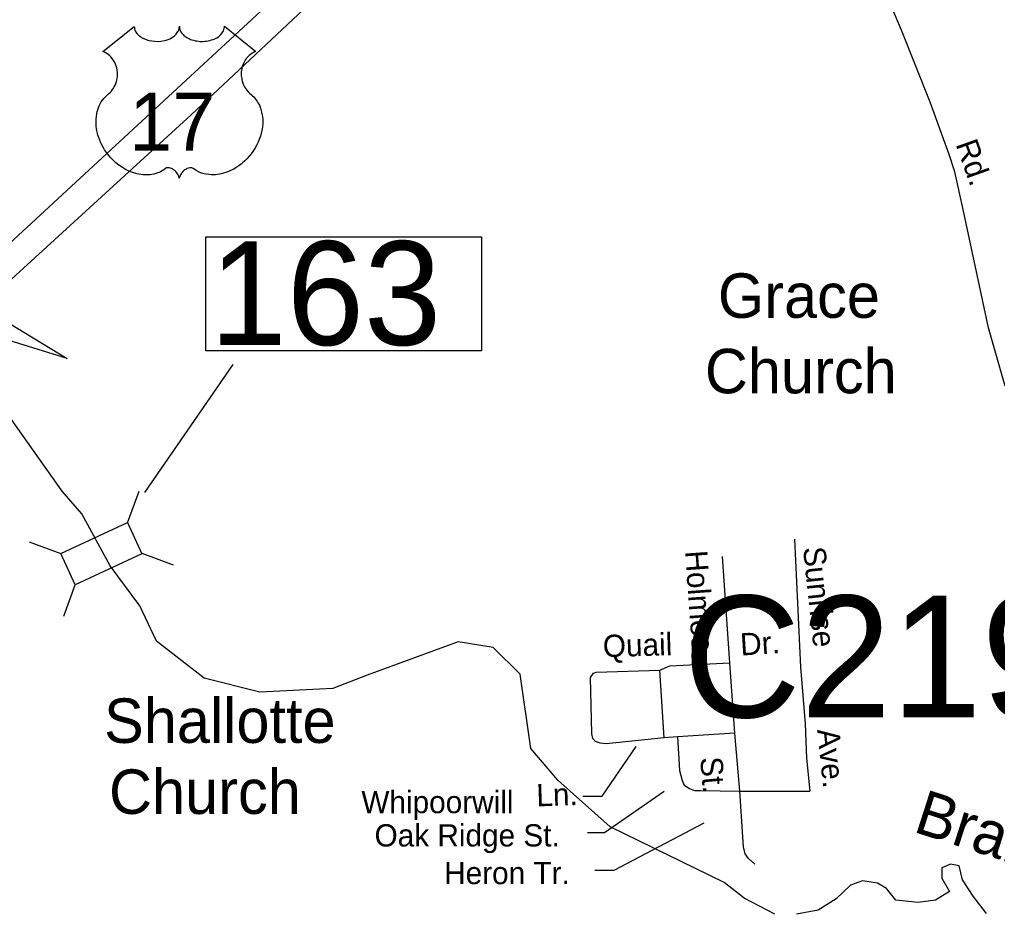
# Model space of a CAD drawing. Extents: x 2104537 to 2336408, y 34176 to 229611.
# Drawn here: x 2181869 to 2185166, y 82029 to 85032 of the extents above; entities that cross this region are included whole.
import ezdxf

# ---------------------------------------------------------------- set-up
doc = ezdxf.new("R2010")
doc.units = 0
for name, color, linetype in [('Exist Cultural Church Label', 7, 'Continuous'), ('Exist Hydrographic Creek Single Shore', 7, 'Continuous'), ('Exist Road Non-System Type 51', 7, 'Continuous'), ('Exist Road Non-System Type 51 Label', 7, 'Continuous'), ('Exist Road Primary US Divided Attributed', 7, 'Continuous'), ('Exist Road Primary US Shield CELL', 7, 'Continuous'), ('Exist Road Primary US Shield Number Label', 7, 'Continuous'), ('Exist Road Secondary Structure Culvert Attributed CELL', 7, 'Continuous'), ('Exist Road Secondary Structure Culvert Number Label', 7, 'Continuous'), ('Exist Road Secondary Structure Standard Bridge CELL', 7, 'Continuous'), ('Exist Road Secondary Structure Standard Bridge Number Label', 7, 'Continuous'), ('Old_Level_32', 7, 'Continuous')]:
    doc.layers.add(name, color=color, linetype=linetype)

msp = doc.modelspace()

# ---------------------------------------------------------------- linework, layer by layer
at = {"layer": 'Exist Hydrographic Creek Single Shore'}
for points in [[(2184416, 82016.6), (2184312.3, 82070.1), (2184244.5, 82122.8), (2183860.5, 82310.7), (2183684.5, 82468.3), (2183593.2, 82575.2), (2183557.4, 82825.1), (2183465.5, 82915.5), (2183348.4, 82934.1), (2183041.5, 82822), (2182926, 82777.7), (2182679.4, 82765.1), (2182491.2, 82812.5), (2182331.3, 82936.4), (2182274.6, 83056.1), (2182175, 83190.6), (2182078.8, 83365.6), (2182012.5, 83442.2), (2181675.2, 83919.1)], [(2185129.4, 82018.2), (2185084, 82076.6), (2185048.3, 82131.8), (2185037, 82178.8), (2185007.8, 82185.3), (2184978.6, 82172.3), (2184978.6, 82138.3), (2185004.6, 82092.8), (2184957.5, 82063.6), (2184899.2, 82055.5), (2184823, 82063.6), (2184792.2, 82102.6), (2184761.4, 82120.4), (2184711.1, 82128.5), (2184670.6, 82113.9), (2184621.9, 82068.5), (2184562, 82029.6), (2184489, 82016.6)]]:
    msp.add_lwpolyline(points, dxfattribs=at)
at = {"layer": 'Exist Road Non-System Type 51'}
for p, q in [((2184263.8, 82864.2), (2184238.6, 83222)), ((2184280.5, 82626.1), (2184263.8, 82864.2)), ((2184042.7, 82611.3), (2184027.8, 82839.3)), ((2184280.5, 82626.1), (2184087.4, 82614.1)), ((2184087.4, 82614.1), (2184042.7, 82611.3))]:
    msp.add_line(p, q, dxfattribs=at)
for points in [[(2185192.6, 83796), (2185135.7, 83993.4), (2185050.1, 84392.1), (2185022.8, 84519.3), (2185003.2, 84578), (2184938.7, 84754.1), (2184842.8, 84996.7), (2184517, 85761.6), (2184451.9, 85911.7), (2184430.3, 85961.4), (2184318.8, 86236.8), (2184294.7, 86294.9)], [(2184481.3, 83280.9), (2184501.5, 82849.5), (2184517.4, 82658.2), (2184522, 82542.1), (2184533.4, 82430.6)], [(2184027.8, 82839.3), (2184061.8, 82853.4), (2184263.8, 82864.2)], [(2184042.7, 82611.3), (2183846.8, 82590.5), (2183826.8, 82592.5), (2183810.5, 82598.4), (2183802.5, 82608.4), (2183798.5, 82624.2), (2183794, 82814.6), (2183803.8, 82828.5), (2183813.7, 82832.6), (2184027.8, 82839.3)], [(2184297.4, 82430.6), (2184280.5, 82626.1)], [(2184087.4, 82614.1), (2184094.2, 82501.1), (2184103.3, 82467), (2184110.1, 82451.1), (2184128.3, 82439.7), (2184144.2, 82432.8), (2184164.7, 82432.8), (2184297.4, 82430.6), (2184533.4, 82430.6)], [(2184348.1, 82184.5), (2184326.2, 82204.2), (2184316, 82220.2), (2184309.9, 82243.9), (2184297.4, 82430.6)]]:
    msp.add_lwpolyline(points, dxfattribs=at)
at = {"layer": 'Exist Road Non-System Type 51 Label'}
for points in [[(2183767.8, 82414.2), (2183833.3, 82414.2), (2183947.9, 82582.2)], [(2183784.1, 82291.3), (2183841.4, 82291.3), (2184042, 82430.6)], [(2183808.7, 82164.3), (2183874.2, 82164.3), (2184177.1, 82324.1)]]:
    msp.add_lwpolyline(points, dxfattribs=at)
at = {"layer": 'Exist Road Primary US Divided Attributed'}
for points in [[(2184879.8, 87081.9), (2184715.9, 86944.6), (2183941.4, 86227.1), (2183085, 85433.9), (2181804.5, 84249.1), (2181602.4, 84061.3), (2181150.9, 83640.3), (2180423.9, 82974)], [(2181644.8, 83977), (2182448.4, 84710.8), (2183710.9, 85896.9), (2184362.8, 86516.9), (2184575.3, 86707.2), (2184820.4, 86936.4), (2184941.9, 87037)]]:
    msp.add_lwpolyline(points, dxfattribs=at)
at = {"layer": 'Exist Road Primary US Shield CELL'}
msp.add_lwpolyline([(2182256, 85009.6), (2182256.3, 85005.2), (2182257.3, 85000), (2182258.1, 84997.3), (2182260.6, 84992.1), (2182264.6, 84986), (2182270.2, 84980.1), (2182276.6, 84974.9), (2182280.8, 84972.1), (2182288.1, 84968.2), (2182296.3, 84964.7), (2182305.5, 84962.1), (2182314.8, 84960.2), (2182325, 84959.1), (2182335.1, 84958.9), (2182346.1, 84959.7), (2182358.1, 84962), (2182363.7, 84963.5), (2182369.9, 84965.6), (2182375.7, 84968), (2182382, 84971.4), (2182387.1, 84974.7), (2182391.1, 84977.6), (2182396.8, 84983), (2182401.2, 84988.5), (2182403.1, 84991.7), (2182404.8, 84994.7), (2182407, 85001.1), (2182407.6, 85003.9), (2182408.1, 85009.8), (2182408.4, 85004.9), (2182408.9, 85001.8), (2182409.7, 84998.8), (2182411, 84995.6), (2182413.3, 84991.1), (2182415.8, 84987.3), (2182420.5, 84981.7), (2182423.5, 84978.9), (2182426.2, 84976.7), (2182433.4, 84971.8), (2182441.8, 84967.5), (2182446, 84965.7), (2182450.2, 84964.2), (2182455.6, 84962.5), (2182461.2, 84961.2), (2182466.7, 84960.3), (2182472.4, 84959.5), (2182478.2, 84959), (2182482.9, 84958.9), (2182488.6, 84959), (2182494, 84959.3), (2182499.4, 84959.9), (2182505.5, 84960.9), (2182510.3, 84962), (2182516.7, 84963.7), (2182522.5, 84965.7), (2182527.6, 84967.9), (2182534.2, 84971.4), (2182539.5, 84974.7), (2182543.4, 84977.9), (2182548, 84982.1), (2182552.4, 84987.2), (2182555, 84990.9), (2182556.8, 84994.8), (2182558.5, 84998.8), (2182559.5, 85003), (2182560, 85006.8), (2182560.1, 85009.9), (2182666.4, 84925.3), (2182663.9, 84924.3), (2182658.1, 84921.5), (2182653.6, 84918.8), (2182646.3, 84913.6), (2182643.1, 84910.8), (2182640, 84907.8), (2182637.1, 84904.7), (2182634.5, 84901.8), (2182631.5, 84897.5), (2182628.7, 84893.2), (2182626, 84888.5), (2182624, 84884.4), (2182620.8, 84875.9), (2182619.2, 84870.5), (2182618.2, 84865.9), (2182616.9, 84856.4), (2182616.6, 84851.9), (2182616.6, 84847.4), (2182616.9, 84842.7), (2182617.3, 84838.2), (2182618.1, 84833.5), (2182618.9, 84829.3), (2182620.2, 84824.3), (2182622.1, 84818.4), (2182624.4, 84812.6), (2182629.3, 84803.4), (2182635.5, 84794), (2182640, 84788.7), (2182644.4, 84784.2), (2182650.9, 84778.7), (2182654.5, 84775.5), (2182658.6, 84771.4), (2182665.2, 84763.7), (2182667.9, 84760.1), (2182670.6, 84756), (2182673.1, 84751.8), (2182675.7, 84747.3), (2182677.7, 84743.3), (2182681.4, 84734.2), (2182684.1, 84725.3), (2182685.4, 84720.7), (2182687.4, 84710.3), (2182688.1, 84705.1), (2182688.9, 84695), (2182689, 84682.6), (2182688, 84671), (2182685.8, 84657.3), (2182684, 84649.2), (2182681.2, 84639.7), (2182678.5, 84631.5), (2182673.7, 84619.3), (2182669.4, 84610.6), (2182663.8, 84600.3), (2182659.9, 84594), (2182655.5, 84587.4), (2182649.9, 84579.7), (2182643.4, 84571.6), (2182635.5, 84563), (2182629.2, 84556.6), (2182620.9, 84549.2), (2182615.9, 84545.1), (2182608.7, 84539.7), (2182598.9, 84533.1), (2182589.3, 84527.5), (2182581, 84523.3), (2182573.8, 84520.2), (2182564.3, 84516.6), (2182548.7, 84512.3), (2182542.9, 84511.1), (2182536.2, 84510.1), (2182529.8, 84509.4), (2182523.7, 84509.1), (2182515.4, 84509.1), (2182507.2, 84509.7), (2182499.4, 84510.8), (2182491.3, 84512.5), (2182482.8, 84515), (2182475.1, 84518.1), (2182467.3, 84521.9), (2182454.2, 84530.2), (2182450.4, 84532.2), (2182448.3, 84532.7), (2182443.2, 84533), (2182438.4, 84532), (2182433.5, 84530), (2182430.6, 84528.5), (2182426.6, 84525.9), (2182423.6, 84523.5), (2182420, 84520.1), (2182417.5, 84517.2), (2182415.6, 84514.9), (2182411.9, 84509.1), (2182410.5, 84506.3), (2182409.2, 84502.7), (2182407.9, 84497.5), (2182406.3, 84504.1), (2182404.3, 84508.5), (2182402.1, 84512.3), (2182399.7, 84515.6), (2182396, 84519.9), (2182392.7, 84523.1), (2182388.7, 84526.3), (2182384.4, 84528.9), (2182381, 84530.7), (2182377.8, 84531.9), (2182374, 84532.8), (2182370.9, 84533.1), (2182368.3, 84533), (2182364.8, 84532.2), (2182359.9, 84528.7), (2182355.4, 84525.6), (2182350.4, 84522.5), (2182344.5, 84519.4), (2182340.2, 84517.4), (2182335.1, 84515.3), (2182329, 84513.3), (2182322.5, 84511.6), (2182315.8, 84510.3), (2182309.9, 84509.4), (2182303.5, 84508.8), (2182297.8, 84508.6), (2182291.9, 84508.7), (2182286.3, 84509.1), (2182279.8, 84509.7), (2182271.8, 84510.9), (2182265.1, 84512.4), (2182258.1, 84514.3), (2182250.9, 84516.5), (2182243.2, 84519.5), (2182233.5, 84523.7), (2182226.8, 84527.2), (2182216.2, 84533.2), (2182203.8, 84541.9), (2182194.4, 84549.4), (2182187.5, 84555.7), (2182177.4, 84566), (2182171.5, 84572.7), (2182162.1, 84584.7), (2182156.2, 84593.5), (2182152.3, 84599.9), (2182146.7, 84610.2), (2182143.6, 84616.6), (2182139.5, 84626.1), (2182136.4, 84634.7), (2182133.7, 84642.8), (2182132.3, 84648), (2182130.3, 84657.1), (2182129.1, 84663.6), (2182127.9, 84672.5), (2182127.2, 84681.8), (2182127.1, 84690.4), (2182127.3, 84697.6), (2182128.2, 84705.9), (2182129.6, 84714.8), (2182131.3, 84722.4), (2182132.8, 84727.9), (2182135.1, 84734.5), (2182138, 84741.9), (2182141.6, 84748.9), (2182144.9, 84754.7), (2182149.1, 84761), (2182153.3, 84766.4), (2182158.7, 84772.3), (2182164.3, 84777.7), (2182169.5, 84781.9), (2182175.7, 84787.9), (2182178.9, 84791.5), (2182182.7, 84796.6), (2182185.8, 84801.3), (2182188.3, 84805.5), (2182191.5, 84811.8), (2182193.4, 84816.4), (2182195.9, 84823.6), (2182197.1, 84828.6), (2182198.4, 84835.1), (2182199.2, 84841.1), (2182199.5, 84848.7), (2182199.3, 84855), (2182198.5, 84862.4), (2182197.1, 84869.4), (2182195.4, 84875.6), (2182192.8, 84882.6), (2182190.4, 84887.7), (2182186.3, 84894.7), (2182181.8, 84901.2), (2182177.1, 84906.5), (2182172.4, 84911.2), (2182167.9, 84914.7), (2182163.6, 84917.8), (2182158.2, 84921), (2182153, 84923.6), (2182149.7, 84924.9)], close=True, dxfattribs=at)
at = {"layer": 'Exist Road Secondary Structure Culvert Attributed CELL'}
msp.add_lwpolyline([(2181730.9, 83603.3), (2181346.2, 84304.7), (2182030.1, 83889.6), (2181622.7, 84015.7)], close=True, dxfattribs=at)
at = {"layer": 'Exist Road Secondary Structure Standard Bridge CELL'}
for p, q in [((2182233.6, 83336), (2182272.5, 83442.2)), ((2181902.2, 83271.2), (2182008.4, 83232.2)), ((2182281.2, 83233.3), (2182387.4, 83194.3)), ((2182018.2, 83020.9), (2182057.1, 83127.2))]:
    msp.add_line(p, q, dxfattribs=at)
msp.add_lwpolyline([(2182008.4, 83232.2), (2182233.3, 83336.5), (2182282, 83231.4), (2182057.1, 83127.2)], close=True, dxfattribs=at)
at = {"layer": 'Exist Road Secondary Structure Standard Bridge Number Label'}
msp.add_line((2182292.2, 83437.8), (2182589.9, 83869.4), dxfattribs=at)
msp.add_lwpolyline([(2182497.5, 84299.6), (2183426.4, 84299.6), (2183426.4, 83915.5), (2182497.5, 83915.5)], close=True, dxfattribs=at)

# ---------------------------------------------------------------- texts
at = {"layer": 'Exist Cultural Church Label'}
for s, p in [('Grace', (2184223.8, 84026.8)), ('Church', (2184179.8, 83772.4)), ('Shallotte', (2182154.2, 82593.8)), ('Church', (2182170.9, 82354.4))]:
    msp.add_text(s, height=150, dxfattribs=at).set_placement(p)
at = {"layer": 'Exist Road Non-System Type 51 Label'}
for s, rotation, p in [('Rd.', 289.6638, (2185024.2, 84612.3)), ('Sunrise', 275.9875, (2184510.5, 83251.4)), ('Holmes', 274.0353, (2184112.8, 83240.3)), ('Quail', 1.7901, (2183836.8, 82882.5)), ('Dr.', 3.661, (2184301, 82888.1)), ('Ave.', 275.9875, (2184558, 82638.2)), ('St.', 275.1442, (2184163.3, 82543.6)), ('Ln.', 1.9569, (2183612.8, 82379.6))]:
    msp.add_text(s, height=75, rotation=rotation, dxfattribs=at).set_placement(p)
for s, p in [('Whipoorwill', (2183021.6, 82356.9)), ('Oak Ridge St.', (2183066.1, 82244.6)), ('Heron Tr.', (2183300.7, 82117.6))]:
    msp.add_text(s, height=75, dxfattribs=at).set_placement(p)
at = {"layer": 'Exist Road Primary US Shield Number Label'}
msp.add_text('17', height=195, dxfattribs=at).set_placement((2182238.9, 84590.8))
at = {"layer": 'Exist Road Secondary Structure Culvert Number Label'}
msp.add_text('C219', height=410.1, dxfattribs=at).set_placement((2184106.6, 82680.1))
at = {"layer": 'Exist Road Secondary Structure Standard Bridge Number Label'}
msp.add_text('163', height=350, dxfattribs=at).set_placement((2182510, 83935.2))
at = {"layer": 'Old_Level_32'}
msp.add_text('Branch', height=150, rotation=342.2018, dxfattribs=at).set_placement((2184878.1, 82295.5))

doc.saveas('drawing.dxf')
